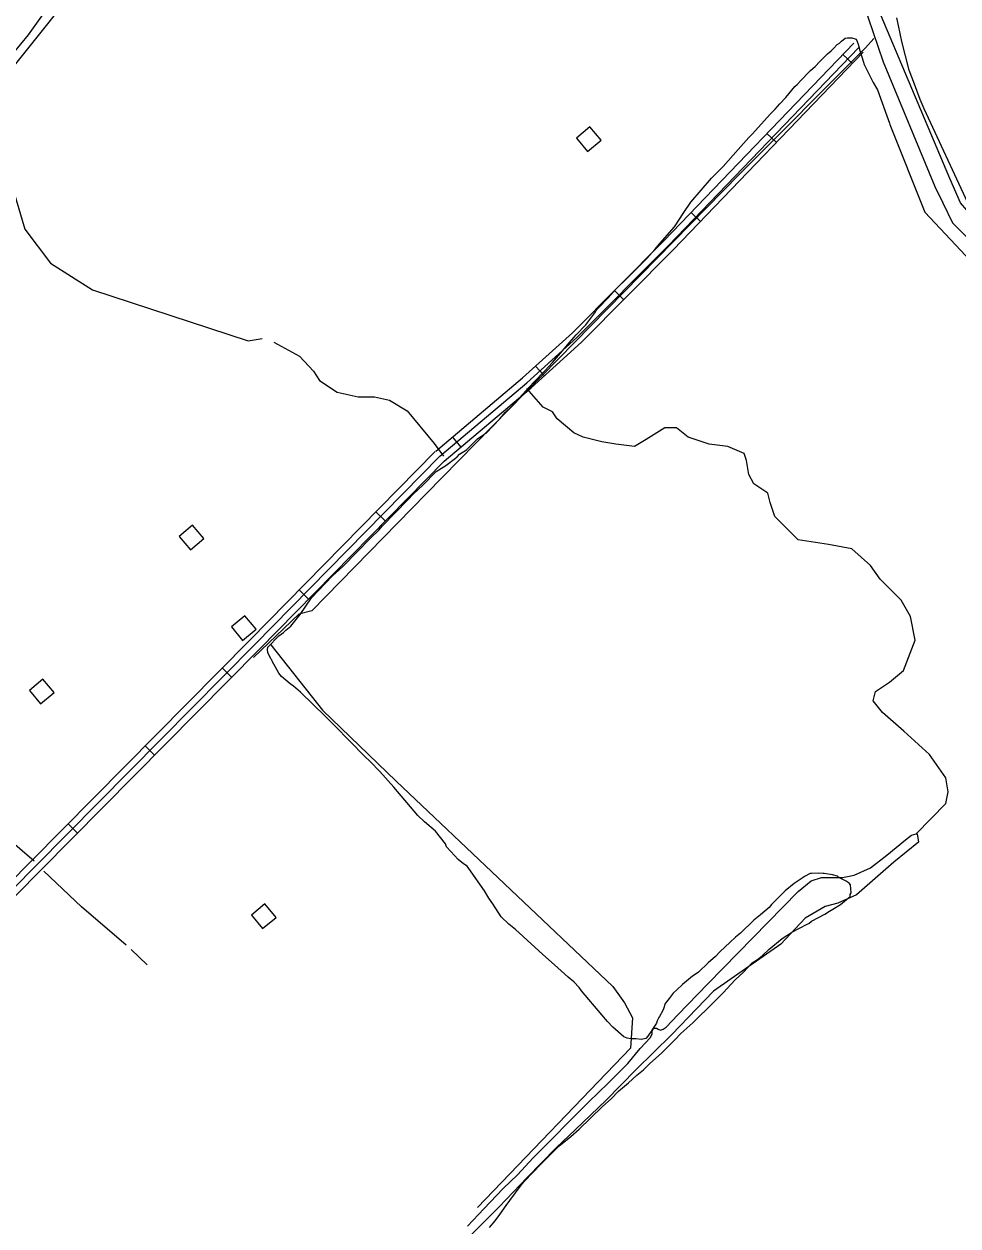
# Model space of a CAD drawing. Extents: x 3329332 to 3367211, y 631066 to 656469.
# Drawn here: x 3356484 to 3358615, y 649331 to 652074 of the extents above; entities that cross this region are included whole.
import ezdxf

# ---------------------------------------------------------------- set-up
doc = ezdxf.new("R2010")
doc.units = 0
for name, color, linetype in [('V-BLDG-OTLN', 7, 'Continuous'), ('V-ROAD-CNTR', 7, 'Continuous'), ('V-SITE-VEGE', 7, 'Continuous'), ('V-TOPO-SHOR', 7, 'Continuous')]:
    doc.layers.add(name, color=color, linetype=linetype)

msp = doc.modelspace()

# ---------------------------------------------------------------- linework, layer by layer
at = {"layer": 'V-BLDG-OTLN'}
for points in [[(3357744.4, 651813.6), (3357770.1, 651783), (3357800.7, 651808.7), (3357775, 651839.3)], [(3356837.9, 650904.5), (3356863.6, 650873.9), (3356894.3, 650899.6), (3356868.6, 650930.2)], [(3356957, 650697.8), (3356982.7, 650667.2), (3357013.3, 650692.9), (3356987.6, 650723.5)], [(3356496, 650553), (3356521.7, 650522.4), (3356552.4, 650548.1), (3356526.7, 650578.7)], [(3357002.8, 650040.2), (3357028.5, 650009.5), (3357059.1, 650035.3), (3357033.4, 650065.9)]]:
    msp.add_lwpolyline(points, close=True, dxfattribs=at)
at = {"layer": 'V-ROAD-CNTR'}
for p, q in [((3358352.6, 652004.2), (3358374.3, 651983.4)), ((3358179.4, 651823.9), (3358201.1, 651803.1)), ((3358006.3, 651643.6), (3358027.9, 651622.8)), ((3357831.2, 651465.5), (3357852.5, 651444.4)), ((3357651.3, 651293.1), (3357671.5, 651270.9)), ((3357461.7, 651131.1), (3357481, 651108.2)), ((3357287.1, 650960.5), (3357308.5, 650939.4)), ((3357111.7, 650782.3), (3357133.1, 650761.3)), ((3356936.2, 650604.4), (3356957.5, 650583.3)), ((3356760.4, 650426.6), (3356781.8, 650405.5)), ((3356584.7, 650248.8), (3356606, 650227.7))]:
    msp.add_line(p, q, dxfattribs=at)
for points in [[(3357423.5, 651098.8), (3357621.6, 651266.2), (3357735.5, 651369.3), (3357945, 651579.9), (3358377.6, 652030.1)], [(3357433.2, 651087.4), (3357631.5, 651254.9), (3357745.8, 651358.5), (3357955.7, 651569.4), (3358388.4, 652019.7)], [(3357442.8, 651075.9), (3357641.4, 651243.6), (3357756.2, 651347.6), (3357966.4, 651558.9), (3358399.2, 652009.3)], [(3353341.5, 645117.1), (3353675.7, 645458.8), (3353725.7, 645515), (3353924.5, 645708.4), (3354214.2, 645996.6), (3354440.2, 646221.1), (3354856.3, 646643.3), (3355080.6, 646867.4), (3355368.7, 647158.2), (3355579.1, 647364.2), (3355899.8, 647680.4), (3356180.5, 647964.6), (3356462.4, 648260.5), (3356467.6, 648280.2), (3356464.5, 648299.9), (3356453.2, 648319.2), (3356237.1, 648526.3), (3355571.5, 649158.5), (3355567.6, 649177.5), (3355575.1, 649201.1), (3355581.1, 649210.5), (3356511, 650152.9), (3357009.6, 650657.3), (3357433.2, 651087.4)], [(3354964, 646772.2), (3355070, 646878), (3355358.1, 647168.8), (3355568.6, 647374.9), (3355889.2, 647691), (3356169.8, 647975.1), (3356448.9, 648268.1), (3356452.3, 648281), (3356450.1, 648294.8), (3356441.3, 648309.8), (3356226.7, 648515.4), (3355557.8, 649150.8), (3355552.1, 649178.2), (3355561.4, 649207.5), (3355569.3, 649219.9), (3356500.3, 650163.4), (3356998.9, 650667.8), (3357422.5, 651097.9)], [(3353710.8, 645475.6), (3353736.5, 645504.6), (3353935, 645697.7), (3354224.8, 645986), (3354450.8, 646210.5), (3354866.9, 646632.7), (3355091.3, 646856.8), (3355379.2, 647147.5), (3355589.6, 647353.5), (3355910.4, 647669.8), (3356191.3, 647954.2), (3356475.9, 648252.9), (3356482.9, 648279.4), (3356478.8, 648305), (3356465.1, 648328.6), (3356247.4, 648537.2), (3355585.2, 649166.1), (3355583.1, 649176.7), (3355588.8, 649194.7), (3355592.9, 649201.1), (3356521.6, 650142.4), (3357020.3, 650646.8), (3357443.8, 651076.8)]]:
    msp.add_lwpolyline(points, dxfattribs=at)
at = {"layer": 'V-SITE-VEGE'}
for p, q in [((3356542.7, 652118), (3356493.1, 652049.1)), ((3358479.4, 652070), (3358475.5, 652087.7)), ((3356493.1, 652049.1), (3356420.4, 651960.9)), ((3358487.3, 652033.6), (3358479.4, 652070)), ((3358504.1, 651968.1), (3358487.3, 652033.6)), ((3358516.1, 651936.8), (3358504.1, 651968.1)), ((3358529.2, 651901.4), (3358516.1, 651936.8)), ((3358536.2, 651885.7), (3358529.2, 651901.4)), ((3358538.2, 651880.5), (3358536.2, 651885.7)), ((3358637.6, 651665.7), (3358538.2, 651880.5))]:
    msp.add_line(p, q, dxfattribs=at)
for points in [[(3357458.2, 650185.9), (3357448, 650196.4), (3357446.1, 650202.7), (3357422.7, 650232.1), (3357398.1, 650253.2), (3357382.8, 650268), (3357327.8, 650332.1), (3357296.2, 650367.9), (3357273.8, 650391), (3357261.5, 650402.6), (3357193.1, 650472.2), (3357171.7, 650493.3), (3357114.5, 650549.2), (3357099.2, 650562.9), (3357090.9, 650568.2), (3357071.5, 650585.1), (3357065.4, 650592.5), (3357050.3, 650619.7), (3357049.3, 650622.8), (3357047.2, 650624.9), (3357040.2, 650639.5), (3357039.3, 650646.8), (3357040.4, 650652), (3357065.7, 650677.5), (3357076.2, 650685.6), (3357081.5, 650690.7), (3357093, 650699.9), (3357114.2, 650726.5), (3357139.7, 650764.5), (3357188.2, 650814.5), (3357195.6, 650821.7), (3357211.4, 650835.9), (3357275.7, 650901.3), (3357293.6, 650918.6), (3357302, 650928.9), (3357360, 650988.1), (3357372.7, 651001.4), (3357393.8, 651021.8), (3357424.3, 651052.4), (3357430.6, 651056.5), (3357446.3, 651066.6), (3357468.4, 651082.8), (3357472.6, 651085.9), (3357477.8, 651092.1), (3357493.5, 651102.2), (3357518.7, 651126.8), (3357523.9, 651130.9), (3357533.3, 651137), (3357538.6, 651140), (3357570.1, 651172.8), (3357582.7, 651188.2), (3357597.4, 651201.5), (3357646.8, 651255.9), (3357672.1, 651282.5), (3357689.9, 651301), (3357713.1, 651327.7), (3357727.8, 651346.1), (3357743.6, 651364.6), (3357765.7, 651387.2), (3357784.6, 651411.8), (3357787.8, 651417), (3357788.9, 651419), (3357794.1, 651425.2), (3357817.2, 651448.7), (3357835.1, 651469.3), (3357860.3, 651493.8), (3357898.1, 651531.7), (3357905.5, 651538.9), (3357923.4, 651559.4), (3357936, 651573.8), (3357968.6, 651610.7), (3357989.8, 651643.6), (3358005.6, 651667.3), (3358053, 651721.7), (3358065.6, 651735), (3358079.2, 651748.3), (3358113.9, 651787.3), (3358138.1, 651815), (3358146.5, 651823.2), (3358186.5, 651868.3), (3358198.1, 651879.6), (3358208.6, 651891.9), (3358222.2, 651906.2), (3358243.3, 651930.9), (3358248.5, 651936), (3358258, 651946.2), (3358274.8, 651963.7), (3358279, 651967.8), (3358289.5, 651977), (3358300, 651988.2), (3358317.9, 652005.6), (3358326.2, 652012.8), (3358331.5, 652017.9), (3358339.9, 652027.1), (3358345.1, 652030.2), (3358349.3, 652034.3), (3358357.7, 652041.4), (3358362.9, 652042.4), (3358373.3, 652042.3), (3358382.6, 652039.1), (3358385.6, 652033.8)], [(3358385.6, 652033.8), (3358387.6, 652027.6), (3358391.6, 652013), (3358399.6, 651987), (3358400.5, 651982.8), (3358406.6, 651970.3), (3358418.8, 651946.3), (3358421.8, 651940), (3358432, 651923.3), (3358453, 651863.9), (3358459, 651847.3), (3358460, 651844.2)], [(3358460, 651844.2), (3358540, 651644), (3358633.5, 651544.4), (3358829, 651345.2), (3359288, 650872.2), (3359763.5, 650424.5), (3360171.6, 650001.3), (3360648.4, 649444.5)], [(3357863.7, 649657.7), (3357882.6, 649675), (3357897.3, 649687.3), (3357912.1, 649701.5), (3357938.4, 649725), (3357968.9, 649755.6), (3357982.6, 649769.9), (3358010, 649794.4), (3358057.4, 649841.3), (3358079.5, 649862.8), (3358107, 649892.4), (3358124.9, 649909.7), (3358146, 649931.2), (3358157.5, 649939.3), (3358169.1, 649948.4), (3358184.8, 649962.7), (3358214.3, 649987.1), (3358224.8, 649994.2), (3358236.3, 650001.3), (3358270.8, 650019.4), (3358275, 650021.4), (3358281.3, 650026.5), (3358311.6, 650042.6), (3358322.1, 650049.7), (3358329.4, 650053.8), (3358347.2, 650064.9), (3358360.9, 650076.1), (3358369.3, 650083.2), (3358369.4, 650087.3), (3358371.5, 650091.5), (3358369.7, 650109.1), (3358366.7, 650113.3), (3358360.5, 650117.6), (3358348.2, 650124), (3358343, 650127.2), (3358340, 650129.3), (3358328.6, 650132.6), (3358310, 650135), (3358307.9, 650135), (3358297.5, 650136.2), (3358280.9, 650135.4), (3358277.8, 650135.5), (3358266.3, 650129.4), (3358241.2, 650112.2), (3358221.2, 650095.9), (3358189.6, 650064.3), (3358184.3, 650058.1), (3358164.3, 650040.8), (3358149.6, 650028.6), (3358119, 649999), (3358107.5, 649989.9), (3358094.8, 649977.6), (3358072.7, 649957.2), (3358062.2, 649946), (3358045.4, 649931.7), (3358023.2, 649910.3), (3358018, 649906.3), (3358009.6, 649901.2), (3357986.5, 649881.9), (3357973.9, 649869.6), (3357965.4, 649862.5), (3357955.9, 649850.2), (3357947.4, 649838.9), (3357943.1, 649826.5), (3357940.9, 649821.4), (3357934.5, 649809.1), (3357932.4, 649807), (3357929.2, 649798.8), (3357927, 649793.6), (3357919.6, 649782.3), (3357917.4, 649779.2), (3357915.3, 649775.1), (3357912.1, 649771), (3357907.9, 649763.8), (3357902.6, 649758.7), (3357893.2, 649756.8), (3357879.8, 649758.1), (3357868.4, 649758.2), (3357860.1, 649759.4), (3357852.9, 649762.6), (3357827.3, 649784.8), (3357815.1, 649797.5), (3357802.9, 649813.2), (3357756, 649867.9), (3357751, 649875.2), (3357738.7, 649887.9), (3357725.4, 649898.5), (3357694.7, 649927), (3357668.1, 649950.2), (3357649.7, 649967.1), (3357605.8, 650007.2), (3357590.4, 650019.9), (3357573.1, 650036.8), (3357553.8, 650066.1), (3357544.7, 650078.7), (3357534.6, 650095.5), (3357499.1, 650146.8), (3357495, 650152.1), (3357486.8, 650157.4), (3357474.5, 650166.9), (3357458.2, 650185.9)], [(3357546.2, 649327.8), (3357558.9, 649343.1), (3357569.5, 649357.5), (3357584.4, 649378), (3357592.8, 649389.3), (3357618.3, 649424.1), (3357625.7, 649433.3), (3357663.6, 649472.1), (3357704.7, 649513), (3357732.1, 649535.4), (3357751, 649551.6), (3357776.3, 649577.2), (3357803.7, 649603.7), (3357823.7, 649621), (3357840.5, 649638.4), (3357863.7, 649657.7)]]:
    msp.add_lwpolyline(points, dxfattribs=at)
at = {"layer": 'V-TOPO-SHOR'}
for p, q in [((3356221.7, 651679.2), (3357427.8, 653185.6)), ((3356507.2, 650163.2), (3356441.8, 650219.8)), ((3356764.7, 649927.1), (3356728.6, 649962))]:
    msp.add_line(p, q, dxfattribs=at)
for points in [[(3358118, 652667), (3357973.8, 652789.3), (3357963.1, 652794.6), (3357955.1, 652792), (3357955.1, 652792), (3357976.5, 652768), (3358160.7, 652608.4), (3358182.1, 652589.8), (3358198.2, 652560.5), (3358281.1, 652395.3), (3358332, 652267.4), (3358399, 652120.9), (3358444.5, 651987.7), (3358562.4, 651702.7), (3358581.1, 651665.4), (3358602.5, 651620.1), (3358645.3, 651577.5), (3358965.8, 651258.2), (3359313.1, 650893.6), (3359695.1, 650518.3), (3359962.2, 650270.9), (3360133.1, 650100.6), (3360266.7, 649972.9)], [(3360317.3, 649983.6), (3360226.5, 650082.1), (3360130.3, 650164.6), (3359844.5, 650444), (3359684.3, 650587.6), (3359211.5, 651050.7), (3358722.6, 651548.3), (3358621.1, 651665.4), (3358597, 651721.4), (3358345.3, 652318.1), (3358278.3, 652459.3), (3358222.2, 652557.8), (3358198.1, 652595.1), (3358160.7, 652635.1), (3358118, 652667)], [(3357401.3, 651001.9), (3358117.1, 651731.1), (3358404.5, 652019.6), (3358423.1, 652041)], [(3356391.8, 651869.2), (3356415.9, 651839.9), (3356485.6, 651605.4), (3356544.4, 651528.2), (3356640.5, 651467.1), (3356995.3, 651350.4), (3357027.3, 651355.8)], [(3357054, 651347.9), (3357112.7, 651316), (3357144.8, 651281.4), (3357158.1, 651260.1), (3357198.2, 651233.5), (3357246.2, 651222.9), (3357283.5, 651223), (3357318.2, 651215.1), (3357358.2, 651191.1), (3357419.7, 651116.6), (3357441.1, 651087.3)], [(3358519.8, 650225.5), (3358587.7, 650295), (3358593, 650321.6), (3358587.6, 650353.6), (3358550.2, 650406.9), (3358491.4, 650460.1), (3358443.3, 650502.6), (3358422, 650529.3), (3358427.2, 650550.6), (3358459.2, 650572), (3358491.1, 650598.7), (3358517.7, 650668.1), (3358506.9, 650721.4), (3358485.5, 650758.7), (3358437.4, 650806.6), (3358416, 650838.5), (3358373.3, 650875.8), (3358320, 650886.3), (3358250.6, 650896.9), (3358234.6, 650912.8), (3358218.6, 650928.8), (3358197.2, 650950.1), (3358186.5, 650982.1), (3358181.1, 651003.4), (3358149.1, 651024.7), (3358138.4, 651046), (3358133, 651078), (3358127.6, 651093.9), (3358090.3, 651109.9), (3358047.6, 651115.1), (3357999.6, 651131), (3357972.9, 651152.3), (3357946.2, 651152.3), (3357903.6, 651125.5), (3357877, 651109.5), (3357834.3, 651114.7), (3357802.3, 651120), (3357759.6, 651130.6), (3357738.3, 651141.2), (3357700.9, 651173.1), (3357690.2, 651189.1), (3357668.8, 651199.7), (3357631.4, 651242.3)], [(3357401.3, 651001.9), (3357140.5, 650734.8), (3357111.2, 650726.8), (3357007.4, 650627.9)], [(3357047.3, 650657.3), (3357164.9, 650508.2), (3357333.2, 650345.9), (3357827.3, 649877.6), (3357854, 649840.3), (3357872.8, 649805.7), (3357867.6, 649736.4), (3357519, 649373.1)], [(3358044.8, 649883.3), (3358250.8, 650094.4), (3358280.1, 650118.4), (3358304.1, 650126.5), (3358352.1, 650126.5), (3358378.7, 650131.9), (3358416, 650148), (3358453.3, 650177.4), (3358495.9, 650212.1), (3358509.2, 650222.8), (3358519.8, 650225.5), (3358522.5, 650225.5), (3358525.2, 650206.9), (3358469.3, 650161.4), (3358384.1, 650086.6), (3358341.5, 650067.9), (3358312.2, 650059.8), (3358266.9, 650033.1), (3358211, 649974.3), (3358057.7, 649866.5)], [(3356717, 649971.8), (3356614.8, 650059.2), (3356529, 650140.8)], [(3357495.6, 649330.9), (3357533.3, 649370.3), (3357577.7, 649416.4), (3357610.3, 649448.1), (3357645.5, 649486.5), (3357688, 649528.7), (3357729.8, 649570.9), (3357772.7, 649614.2), (3357817, 649657.1), (3357861.7, 649701.4), (3357890, 649735.7), (3357913.8, 649761.4), (3357917.6, 649769.2), (3357917.7, 649776), (3357921.4, 649782.4), (3357927.2, 649782.6), (3357931.4, 649780.4), (3357936.1, 649778.2), (3357942.2, 649780.2), (3357949.1, 649784.7), (3357975.9, 649812.5), (3358044.8, 649883.3)], [(3358057.7, 649866.5), (3357961.7, 649767.2), (3357880.8, 649688.1), (3357811.5, 649617.4), (3357742.7, 649551.3), (3357698, 649509.5), (3357632.1, 649441.9), (3357568.3, 649375), (3357500.5, 649307.1)]]:
    msp.add_lwpolyline(points, dxfattribs=at)

doc.saveas('drawing.dxf')
